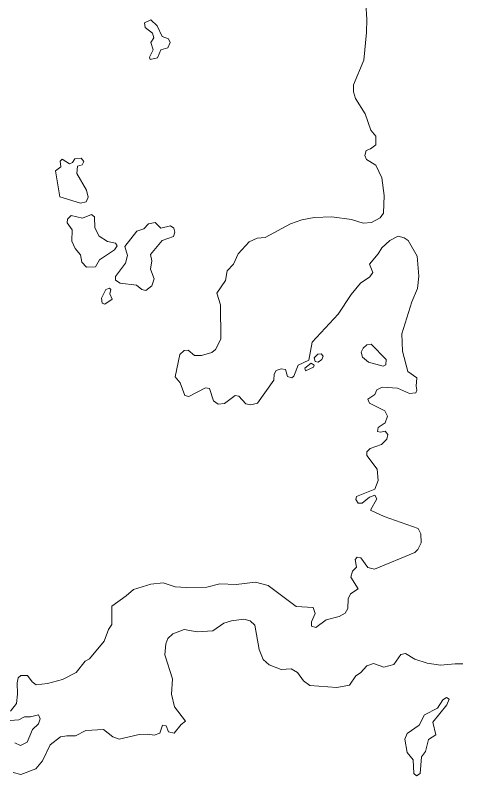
# Model space of a CAD drawing. Extents: x 369010 to 735936, y 6377141 to 6616555.
# Drawn here: x 433745 to 434544, y 6462866 to 6464226 of the extents above; entities that cross this region are included whole.
import ezdxf

# ---------------------------------------------------------------- set-up
doc = ezdxf.new("R2010")
doc.units = 0
doc.header["$LTSCALE"] = 40
doc.layers.add('3', color=7, linetype='Continuous', lineweight=13)

msp = doc.modelspace()

# ---------------------------------------------------------------- linework, layer by layer
at = {"layer": '3'}
for points in [[(434372.2, 6464246.57), (434374.02, 6464219.26), (434373.2, 6464194.93), (434368.73, 6464145.78), (434350.19, 6464101.42), (434349.86, 6464089.01), (434353.83, 6464076.93), (434370.88, 6464049.79), (434381.47, 6464020.66), (434389.91, 6464009.73), (434390.24, 6463994.01), (434380.81, 6463987.06), (434372.7, 6463983.91), (434370.22, 6463975.14), (434373.2, 6463967.86), (434390.24, 6463958.1), (434400.84, 6463935.42), (434405.14, 6463903.48), (434403.98, 6463872.2), (434397.86, 6463863.43), (434382.63, 6463855.48), (434367.74, 6463854.32), (434346.55, 6463860.95), (434311.3, 6463865.58), (434279.69, 6463864.09), (434257.84, 6463859.79), (434237.48, 6463852.84), (434192.3, 6463828.51), (434177.74, 6463827.35), (434163.17, 6463820.89), (434143.64, 6463799.05), (434135.2, 6463780.51), (434124.28, 6463768.76), (434120.97, 6463751.38), (434105.41, 6463728.87), (434112.36, 6463708.35), (434112.69, 6463646.95), (434103.26, 6463628.41), (434096.31, 6463622.62), (434078.1, 6463617.16), (434065.69, 6463617.16), (434054.44, 6463626.92), (434047.15, 6463626.59), (434039.21, 6463618.98), (434030.77, 6463579.59), (434040.2, 6463568.67), (434048.31, 6463546.16), (434055.59, 6463544), (434085.05, 6463559.56), (434092.67, 6463558.57), (434099.62, 6463536.39), (434108.22, 6463530.43), (434119.15, 6463531.59), (434138.51, 6463546.16), (434144.64, 6463544.67), (434157.38, 6463530.93), (434166.48, 6463529.44), (434178.56, 6463532.25)], [(434178.56, 6463532.25), (434207.69, 6463573.46), (434208.02, 6463584.06), (434211.66, 6463590.84), (434220.77, 6463593.49), (434228.71, 6463592.33), (434232.02, 6463579.92), (434239.97, 6463577.77), (434243.28, 6463580.42), (434251.22, 6463599.95), (434270.25, 6463609.38), (434276.05, 6463641.16), (434322.55, 6463691.3), (434345.89, 6463726.56), (434362.94, 6463746.58), (434379.65, 6463758.33), (434384.78, 6463765.95), (434378.66, 6463780.51), (434394.55, 6463799.38), (434400.84, 6463809.97), (434415.4, 6463823.38), (434429.96, 6463830.99), (434440.89, 6463827.68), (434448, 6463823.38), (434464.06, 6463795.07), (434467.37, 6463759.33), (434464.89, 6463737.15), (434454.29, 6463713.48), (434436.75, 6463656.38), (434437.58, 6463625.1), (434447.34, 6463588.69), (434463.4, 6463577.77), (434462.24, 6463562.87), (434463.73, 6463555.59), (434461.91, 6463550.46), (434450.65, 6463549.47), (434428.81, 6463558.9), (434401.5, 6463560.72), (434392.06, 6463556.25), (434388.42, 6463547.98), (434375.68, 6463539.21), (434378.99, 6463532.25), (434405.97, 6463518.19), (434410.93, 6463508.75), (434406.63, 6463497), (434394.55, 6463488.73), (434393.22, 6463481.78), (434398.68, 6463480.62), (434406.63, 6463482.11), (434411.76, 6463476.31), (434409.94, 6463467.87), (434400.01, 6463458.11), (434380.15, 6463451.16), (434373.86, 6463445.03), (434374.19, 6463438.74), (434392.73, 6463414.42), (434394.55, 6463393.73), (434388.09, 6463378.34), (434355.65, 6463365.26), (434354.16, 6463359.8), (434358.63, 6463353.34), (434365.58, 6463353.34), (434378.99, 6463364.27), (434388.09, 6463367.91), (434391.73, 6463360.96), (434380.48, 6463340.93), (434404.81, 6463329.68), (434465.88, 6463307.83), (434470.68, 6463298.4), (434471.01, 6463282.67), (434465.55, 6463270.76), (434460.09, 6463264.97), (434387.76, 6463235.51), (434375.68, 6463238.32), (434363.27, 6463255.37), (434356.81, 6463256.52), (434353.17, 6463252.55), (434355.32, 6463239.15), (434348.37, 6463231.86), (434345.23, 6463221.27), (434358.63, 6463200.09), (434344.73, 6463191.48), (434340.43, 6463182.38), (434340.1, 6463165.17), (434334.97, 6463156.39), (434324.37, 6463150.93), (434301.53, 6463144.48), (434282.5, 6463131.07), (434274.89, 6463133.22), (434274.89, 6463141.17), (434281.84, 6463155.73), (434278.2, 6463166.66), (434247.25, 6463168.48), (434197.43, 6463205.88), (434174.59, 6463211.84), (434140, 6463207.7), (434111.2, 6463209.19), (434087.87, 6463203.4), (434051.13, 6463202.4), (434030.77, 6463203.73)], [(434030.77, 6463203.73), (434009.75, 6463210.68), (433987.57, 6463208.2), (433956.29, 6463199.09), (433943.05, 6463187.34), (433917.73, 6463169.14), (433917.73, 6463136.37), (433911.61, 6463127.6), (433903.66, 6463106.74), (433877.84, 6463074.97), (433869.9, 6463070.99), (433853.51, 6463050.64), (433829.35, 6463038.22), (433802.7, 6463031.11), (433782.35, 6463028.46), (433774.9, 6463033.76), (433766.96, 6463044.84), (433754.87, 6463044.84), (433750.07, 6463040.87), (433747.92, 6463031.94), (433748.92, 6463011.58), (433747.26, 6462994.86), (433736.17, 6462981.62)], [(433741.3, 6462871.4), (433754.54, 6462868.25), (433781.69, 6462878.02), (433793.27, 6462892.25), (433807.01, 6462920.88), (433825.87, 6462935.61), (433836.96, 6462937.27), (433852.85, 6462936.94), (433871.06, 6462947.03), (433902.67, 6462948.36), (433919.22, 6462935.28), (433930.47, 6462930.98), (433966.55, 6462939.58), (433981.95, 6462940.41), (433993.2, 6462938.26), (434003.79, 6462941.74), (434008.09, 6462956.3), (434014.72, 6462954.98), (434019.02, 6462944.38), (434029.11, 6462941.74), (434041.53, 6462957.79), (434049.64, 6462963.58), (434029.61, 6462989.07), (434024.48, 6463011.74), (434026.13, 6463039.38), (434012.56, 6463081.92), (434014.05, 6463101.61), (434017.69, 6463111.05), (434026.8, 6463119.65), (434047.15, 6463127.43), (434070.49, 6463122.96), (434098.46, 6463124.78), (434117.82, 6463139.02), (434131.89, 6463142.99), (434153.74, 6463145.64), (434165.49, 6463142.99), (434173.76, 6463135.04), (434181.05, 6463091.68)], [(434181.05, 6463091.68), (434188.33, 6463073.81), (434199.25, 6463064.04), (434220.77, 6463055.77), (434238.48, 6463056.76), (434249.9, 6463050.31), (434260.82, 6463035.74), (434272.07, 6463026.97), (434320.07, 6463023.66), (434342.91, 6463027.63), (434354.16, 6463044.35), (434362.6, 6463049.81), (434373.86, 6463062.55), (434385.94, 6463066.69), (434404.48, 6463060.07), (434422.19, 6463064.87), (434434.93, 6463082.58), (434443.37, 6463084.4), (434460.09, 6463074.3), (434482.26, 6463067.35), (434505.93, 6463063.71), (434532.41, 6463066.19), (434545.98, 6463065.86)], [(433735.68, 6462964.74), (433751.23, 6462966.06), (433761, 6462971.36), (433771.92, 6462971.36), (433786.65, 6462975), (433789.3, 6462967.89), (433786.15, 6462958.95), (433775.89, 6462948.85), (433766.29, 6462925.85), (433753.88, 6462920.05), (433744.12, 6462924.52)]]:
    msp.add_lwpolyline(points, dxfattribs=at)
for points in [[(433987.24, 6464217.77), (433975.82, 6464212.64), (433977.31, 6464204.03), (433990.39, 6464194.1), (433993.03, 6464185.83), (433987.57, 6464177.06), (433991.88, 6464163.98), (433984.92, 6464151.24), (433986.41, 6464146.94), (433999.49, 6464150.08), (434005.28, 6464164.31), (434017.69, 6464167.95), (434022.16, 6464177.06), (434019.18, 6464183.68), (434007.6, 6464187.98), (433998.83, 6464207.18)], [(433862.62, 6463970.18), (433851.53, 6463969.35), (433847.06, 6463962.56), (433841.6, 6463960.25), (433828.85, 6463968.52), (433824.88, 6463965.05), (433826.04, 6463954.62), (433816.77, 6463947.83), (433824.39, 6463901), (433861.46, 6463889.74), (433871.39, 6463892.23), (433875.03, 6463900.5), (433872.22, 6463913.24), (433854.67, 6463943.2), (433856.33, 6463956.28), (433864.6, 6463958.26), (433867.42, 6463964.55)], [(433888.27, 6463775.88), (433895.39, 6463788.62), (433922.53, 6463806.16), (433927.33, 6463813.78), (433924.18, 6463818.08), (433909.79, 6463821.39), (433895.06, 6463830.82), (433887.44, 6463846.05), (433886.78, 6463865.58), (433881.15, 6463869.55), (433865.26, 6463862.77), (433844.58, 6463867.57), (433838.12, 6463861.11), (433837.79, 6463854.82), (433846.56, 6463842.08), (433846.07, 6463822.05), (433852.02, 6463808.65), (433861.62, 6463797.39), (433863.94, 6463784.32), (433872.38, 6463775.21)], [(433995.02, 6463855.48), (433983.27, 6463853.17), (433974.66, 6463844.06), (433962.58, 6463840.09), (433941.07, 6463812.12), (433945.87, 6463796.4), (433941.89, 6463782.66), (433924.18, 6463758.83), (433924.18, 6463752.37), (433932.79, 6463746.91), (433961.59, 6463742.94), (433971.02, 6463735.33), (433978.3, 6463733.84), (433989.23, 6463742.28), (433993.2, 6463754.69), (433986.58, 6463771.74), (433989.23, 6463786.63), (433986.91, 6463797.89), (434007.76, 6463823.38), (434028.12, 6463830), (434030.27, 6463837.94), (434028.78, 6463845.22), (434022.66, 6463849.53), (434005.12, 6463845.22)], [(433913.43, 6463738.14), (433906.97, 6463735.33), (433899.36, 6463720.27), (433900.19, 6463711), (433904.99, 6463709.51), (433918.06, 6463718.28), (433913.76, 6463727.71), (433916.07, 6463735.33)], [(434402.99, 6463598.12), (434408.12, 6463600.77), (434408.78, 6463610.21), (434381.97, 6463637.85), (434374.19, 6463636.36), (434367.74, 6463630.56), (434364.09, 6463623.28), (434366.25, 6463614.51), (434376.84, 6463605.41)], [(434292.1, 6463620.3), (434286.14, 6463619.64), (434280.02, 6463613.52), (434281.84, 6463606.57), (434286.64, 6463605.74), (434293.42, 6463610.54), (434296.07, 6463616.33)], [(434274.56, 6463603.92), (434263.3, 6463594.81), (434264.3, 6463589.85), (434278.53, 6463596.3), (434279.69, 6463599.95)], [(434516.36, 6463005.79), (434510.07, 6463001.81), (434500.47, 6462986.92), (434477.13, 6462974.51), (434467.7, 6462956.3), (434446.35, 6462941.4), (434442.21, 6462931.31), (434446.35, 6462907.64), (434456.78, 6462894.57), (434458.27, 6462870.07), (434463.07, 6462865.77), (434469.19, 6462869.74), (434472, 6462899.53), (434479.12, 6462909.13), (434484.58, 6462930.48), (434497.32, 6462939.25), (434491.86, 6462961.76), (434517.02, 6462992.71), (434521.32, 6463002.97)]]:
    msp.add_lwpolyline(points, close=True, dxfattribs=at)

doc.saveas('drawing.dxf')
